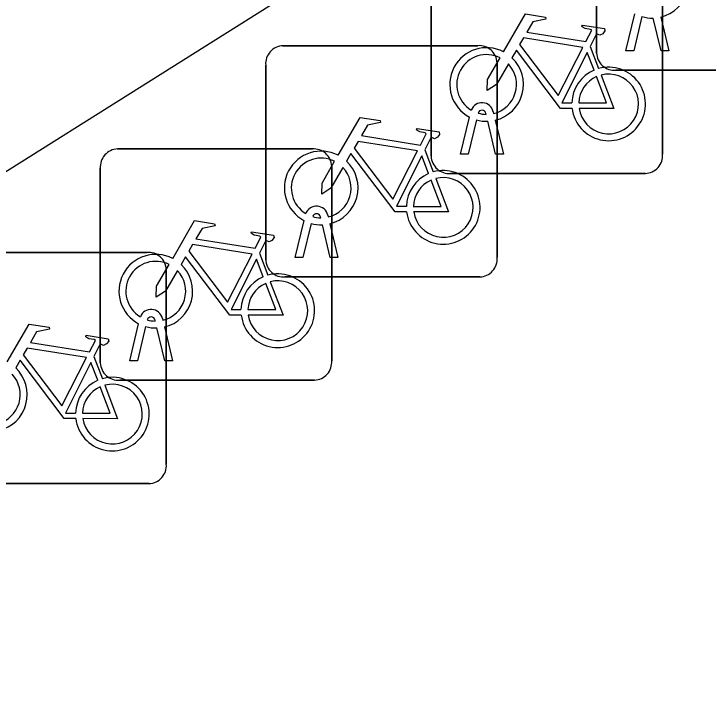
# Model space of a CAD drawing. Extents: x 159280 to 160375, y 384531 to 385872.
# Drawn here: x 160161.053 to 160164.049, y 384945.236 to 384948.205 of the extents above; entities that cross this region are included whole.
import ezdxf

# ---------------------------------------------------------------- set-up
doc = ezdxf.new("R2010")
doc.units = 0
doc.layers.add('IMGEO_Fietsenrek', color=7, linetype='Continuous')
doc.layers.add('IMGEO_Pand', color=7, linetype='Continuous')

msp = doc.modelspace()

# ---------------------------------------------------------------- linework, layer by layer
at = {"layer": 'IMGEO_Fietsenrek'}
for p, q in [((160163.5675, 384948.0359), (160163.5675, 384948.8768)), ((160163.5675, 384948.8768), (160163.5675, 384948.0359)), ((160163.8525, 384948.4401), (160163.8525, 384947.5992)), ((160163.8525, 384947.5992), (160163.8525, 384948.4401)), ((160162.8535, 384947.5899), (160162.8535, 384948.4308)), ((160162.8535, 384948.4308), (160162.8535, 384947.5899)), ((160163.6945, 384948.0453), (160163.7328, 384948.2053)), ((160163.7632, 384948.1931), (160163.7279, 384948.0453)), ((160163.846, 384948.0453), (160163.8121, 384948.187)), ((160163.8444, 384948.1913), (160163.8794, 384948.0453)), ((160162.2139, 384948.0675), (160163.0548, 384948.0675)), ((160163.0548, 384948.0675), (160162.2139, 384948.0675)), ((160163.5402, 384948.0642), (160163.5765, 384947.969)), ((160163.7279, 384948.0453), (160163.6945, 384948.0453)), ((160163.8794, 384948.0453), (160163.846, 384948.0453)), ((160162.1395, 384947.1429), (160162.1395, 384947.9838)), ((160162.1395, 384947.9838), (160162.1395, 384947.1429)), ((160163.1385, 384947.9931), (160163.1385, 384947.1522)), ((160163.1385, 384947.1522), (160163.1385, 384947.9931)), ((160164.4921, 384947.9615), (160163.6512, 384947.9615)), ((160163.6512, 384947.9615), (160164.4921, 384947.9615)), ((160163.0909, 384947.7709), (160163.0899, 384947.7752)), ((160163.1216, 384947.7824), (160163.1234, 384947.7745)), ((160162.9805, 384947.5993), (160163.0188, 384947.7593)), ((160163.0492, 384947.7471), (160163.0139, 384947.5993)), ((160163.1304, 384947.7453), (160163.1654, 384947.5993)), ((160163.132, 384947.5993), (160163.0981, 384947.741)), ((160161.4999, 384947.6215), (160162.3408, 384947.6215)), ((160162.3408, 384947.6215), (160161.4999, 384947.6215)), ((160162.8262, 384947.6172), (160162.8625, 384947.522)), ((160163.0139, 384947.5993), (160162.9805, 384947.5993)), ((160163.1654, 384947.5993), (160163.132, 384947.5993)), ((160161.4255, 384946.6969), (160161.4255, 384947.5378)), ((160161.4255, 384947.5378), (160161.4255, 384946.6969)), ((160162.4245, 384947.5471), (160162.4245, 384946.7062)), ((160162.4245, 384946.7062), (160162.4245, 384947.5471)), ((160163.7781, 384947.5155), (160162.9372, 384947.5155)), ((160162.9372, 384947.5155), (160163.7781, 384947.5155)), ((160162.3769, 384947.3239), (160162.3759, 384947.3282)), ((160162.4076, 384947.3354), (160162.4094, 384947.3275)), ((160162.2665, 384947.1523), (160162.3048, 384947.3123)), ((160162.3352, 384947.3001), (160162.2999, 384947.1523)), ((160162.4164, 384947.2983), (160162.4514, 384947.1523)), ((160162.418, 384947.1523), (160162.3841, 384947.294)), ((160160.7859, 384947.1745), (160161.6268, 384947.1745)), ((160161.6268, 384947.1745), (160160.7859, 384947.1745)), ((160162.1122, 384947.1712), (160162.1485, 384947.076)), ((160162.2999, 384947.1523), (160162.2665, 384947.1523)), ((160162.4514, 384947.1523), (160162.418, 384947.1523)), ((160161.7105, 384947.1001), (160161.7105, 384946.2592)), ((160161.7105, 384946.2592), (160161.7105, 384947.1001)), ((160163.0641, 384947.0685), (160162.2232, 384947.0685)), ((160162.2232, 384947.0685), (160163.0641, 384947.0685)), ((160161.6629, 384946.8779), (160161.6619, 384946.8822)), ((160161.6936, 384946.8894), (160161.6954, 384946.8815)), ((160161.5525, 384946.7063), (160161.5908, 384946.8663)), ((160161.6212, 384946.8541), (160161.5859, 384946.7063)), ((160161.704, 384946.7063), (160161.6701, 384946.848)), ((160161.7024, 384946.8523), (160161.7374, 384946.7063)), ((160161.3982, 384946.7242), (160161.4345, 384946.629)), ((160161.5859, 384946.7063), (160161.5525, 384946.7063)), ((160161.7374, 384946.7063), (160161.704, 384946.7063)), ((160162.3501, 384946.6225), (160161.5092, 384946.6225)), ((160161.5092, 384946.6225), (160162.3501, 384946.6225)), ((160161.6361, 384946.1755), (160160.7952, 384946.1755)), ((160160.7952, 384946.1755), (160161.6361, 384946.1755))]:
    msp.add_line(p, q, dxfattribs=at)
for points in [[(160163.1661, 384948.0412), (160163.2608, 384948.2047), (160163.347, 384948.1909), (160163.3487, 384948.1822), (160163.2926, 384948.1713), (160163.2664, 384948.126), (160163.5216, 384948.0852)], [(160163.5216, 384948.0852), (160163.5466, 384948.134), (160163.5415, 384948.138), (160163.5183, 384948.1417), (160163.5056, 384948.1492), (160163.5046, 384948.1523), (160163.5068, 384948.1569), (160163.6016, 384948.1418), (160163.6039, 384948.1315), (160163.5945, 384948.1191), (160163.5821, 384948.1127), (160163.5676, 384948.1189), (160163.5402, 384948.0642)], [(160163.5087, 384948.06), (160163.2519, 384948.101), (160163.2352, 384948.0722), (160163.4022, 384947.8519), (160163.5087, 384948.06)], [(160163.4618, 384947.7965), (160163.4121, 384947.7966), (160163.2214, 384948.0483), (160163.2024, 384948.0155)], [(160163.1868, 384947.9887), (160163.1352, 384947.8995), (160163.0953, 384947.8735), (160163.0965, 384947.921), (160163.151, 384948.0152)], [(160163.5567, 384947.962), (160163.5274, 384948.0388), (160163.418, 384947.8207), (160163.4607, 384947.8206)], [(160163.4907, 384947.8205), (160163.6106, 384947.8203), (160163.5674, 384947.9339)], [(160163.5872, 384947.9408), (160163.6422, 384947.7962), (160163.4921, 384947.7965)], [(160162.4521, 384947.5942), (160162.5468, 384947.7577), (160162.633, 384947.7439), (160162.6347, 384947.7352), (160162.5786, 384947.7243), (160162.5524, 384947.679), (160162.8076, 384947.6382)], [(160162.8076, 384947.6382), (160162.8326, 384947.687), (160162.8275, 384947.691), (160162.8043, 384947.6947), (160162.7916, 384947.7022), (160162.7906, 384947.7053), (160162.7928, 384947.7099), (160162.8876, 384947.6948), (160162.8899, 384947.6845), (160162.8805, 384947.6721), (160162.8681, 384947.6657), (160162.8536, 384947.6719), (160162.8262, 384947.6172)], [(160162.7947, 384947.613), (160162.5379, 384947.654), (160162.5212, 384947.6252), (160162.6882, 384947.4049), (160162.7947, 384947.613)], [(160162.7478, 384947.3495), (160162.6981, 384947.3496), (160162.5074, 384947.6013), (160162.4884, 384947.5685)], [(160162.4728, 384947.5417), (160162.4212, 384947.4525), (160162.3813, 384947.4265), (160162.3825, 384947.474), (160162.437, 384947.5682)], [(160162.8427, 384947.515), (160162.8134, 384947.5918), (160162.704, 384947.3737), (160162.7467, 384947.3736)], [(160162.7767, 384947.3735), (160162.8966, 384947.3733), (160162.8534, 384947.4869)], [(160162.8732, 384947.4938), (160162.9282, 384947.3492), (160162.7781, 384947.3495)], [(160161.7381, 384947.1482), (160161.8328, 384947.3117), (160161.919, 384947.2979), (160161.9207, 384947.2892), (160161.8646, 384947.2783), (160161.8384, 384947.233), (160162.0936, 384947.1922)], [(160162.0936, 384947.1922), (160162.1186, 384947.241), (160162.1135, 384947.245), (160162.0903, 384947.2487), (160162.0776, 384947.2562), (160162.0766, 384947.2593), (160162.0788, 384947.2639), (160162.1736, 384947.2488), (160162.1759, 384947.2385), (160162.1665, 384947.2261), (160162.1541, 384947.2197), (160162.1396, 384947.2259), (160162.1122, 384947.1712)], [(160162.0807, 384947.167), (160161.8239, 384947.208), (160161.8072, 384947.1792), (160161.9742, 384946.9589), (160162.0807, 384947.167)], [(160162.0338, 384946.9035), (160161.9841, 384946.9036), (160161.7934, 384947.1553), (160161.7744, 384947.1225)], [(160162.1287, 384947.069), (160162.0994, 384947.1458), (160161.99, 384946.9277), (160162.0327, 384946.9276)], [(160161.7588, 384947.0957), (160161.7072, 384947.0065), (160161.6673, 384946.9805), (160161.6685, 384947.028), (160161.723, 384947.1222)], [(160162.0627, 384946.9275), (160162.1826, 384946.9273), (160162.1394, 384947.0409)], [(160162.1592, 384947.0478), (160162.2142, 384946.9032), (160162.0641, 384946.9035)], [(160161.0241, 384946.7012), (160161.1188, 384946.8647), (160161.205, 384946.8509), (160161.2067, 384946.8422), (160161.1506, 384946.8313), (160161.1244, 384946.786), (160161.3796, 384946.7452)], [(160161.3796, 384946.7452), (160161.4046, 384946.794), (160161.3995, 384946.798), (160161.3763, 384946.8017), (160161.3636, 384946.8092), (160161.3626, 384946.8123), (160161.3648, 384946.8169), (160161.4596, 384946.8018), (160161.4619, 384946.7915), (160161.4525, 384946.7791), (160161.4401, 384946.7727), (160161.4256, 384946.7789), (160161.3982, 384946.7242)], [(160161.3667, 384946.72), (160161.1099, 384946.761), (160161.0932, 384946.7322), (160161.2602, 384946.5119), (160161.3667, 384946.72)], [(160161.3198, 384946.4565), (160161.2701, 384946.4566), (160161.0794, 384946.7083), (160161.0604, 384946.6755)], [(160161.4147, 384946.622), (160161.3854, 384946.6988), (160161.276, 384946.4807), (160161.3187, 384946.4806)], [(160161.3487, 384946.4805), (160161.4686, 384946.4803), (160161.4254, 384946.5939)], [(160161.4452, 384946.6008), (160161.5002, 384946.4562), (160161.3501, 384946.4565)]]:
    msp.add_lwpolyline(points, dxfattribs=at)
for centre, radius, start, end in [((160163.8071, 384948.3459), 0.159, 283.5766, 46.6042), ((160163.8071, 384948.3459), 0.159, 253.9967, 271.7867), ((160162.2172, 384947.9896), 0.0779, 92.4484, 184.2845), ((160162.2172, 384947.9896), 0.0779, 92.4484, 184.2845), ((160163.0931, 384947.8999), 0.159, 62.6766, 242.1369), ((160163.0606, 384947.9898), 0.0779, 2.4484, 94.2845), ((160163.0606, 384947.9898), 0.0779, 2.4484, 94.2845), ((160163.0931, 384947.8999), 0.129, 63.3192, 238.903), ((160163.0931, 384947.8999), 0.159, 283.5766, 46.6042), ((160163.6454, 384948.0392), 0.0779, 182.4484, 274.2845), ((160163.6454, 384948.0392), 0.0779, 182.4484, 274.2845), ((160163.0931, 384947.8999), 0.129, 283.6043, 43.4302), ((160163.6197, 384947.8159), 0.159, 113.3408, 178.3217), ((160163.6197, 384947.8159), 0.159, 187.0065, 105.7708), ((160163.6197, 384947.8159), 0.129, 113.923, 177.9556), ((160163.6197, 384947.8159), 0.129, 188.6715, 104.5883), ((160163.0729, 384947.7713), 0.0499, 12.8025, 158.6934), ((160163.0729, 384947.7713), 0.0174, 12.8025, 163.4502), ((160163.0931, 384947.8999), 0.129, 253.415, 269.0204), ((160163.0931, 384947.8999), 0.159, 253.9967, 271.7867), ((160161.5032, 384947.5436), 0.0779, 92.4484, 184.2845), ((160161.5032, 384947.5436), 0.0779, 92.4484, 184.2845), ((160162.3791, 384947.4529), 0.159, 62.6766, 242.1369), ((160162.3466, 384947.5438), 0.0779, 2.4484, 94.2845), ((160162.3466, 384947.5438), 0.0779, 2.4484, 94.2845), ((160163.7748, 384947.5934), 0.0779, 272.4484, 4.2845), ((160163.7748, 384947.5934), 0.0779, 272.4484, 4.2845), ((160162.3791, 384947.4529), 0.129, 63.3192, 238.903), ((160162.3791, 384947.4529), 0.159, 283.5766, 46.6042), ((160162.9314, 384947.5932), 0.0779, 182.4484, 274.2845), ((160162.9314, 384947.5932), 0.0779, 182.4484, 274.2845), ((160162.3791, 384947.4529), 0.129, 283.6043, 43.4302), ((160162.9057, 384947.3689), 0.159, 113.3408, 178.3217), ((160162.9057, 384947.3689), 0.159, 187.0065, 105.7708), ((160162.9057, 384947.3689), 0.129, 113.923, 177.9556), ((160162.9057, 384947.3689), 0.129, 188.6715, 104.5883), ((160162.3589, 384947.3243), 0.0499, 12.8025, 158.6934), ((160162.3589, 384947.3243), 0.0174, 12.8025, 163.4502), ((160162.3791, 384947.4529), 0.129, 253.415, 269.0204), ((160162.3791, 384947.4529), 0.159, 253.9967, 271.7867), ((160161.6326, 384947.0968), 0.0779, 2.4484, 94.2845), ((160161.6326, 384947.0968), 0.0779, 2.4484, 94.2845), ((160161.6651, 384947.0069), 0.159, 62.6766, 242.1369), ((160163.0608, 384947.1464), 0.0779, 272.4484, 4.2845), ((160163.0608, 384947.1464), 0.0779, 272.4484, 4.2845), ((160161.6651, 384947.0069), 0.129, 63.3192, 238.903), ((160161.6651, 384947.0069), 0.159, 283.5766, 46.6042), ((160162.2174, 384947.1462), 0.0779, 182.4484, 274.2845), ((160162.2174, 384947.1462), 0.0779, 182.4484, 274.2845), ((160161.6651, 384947.0069), 0.129, 283.6043, 43.4302), ((160162.1917, 384946.9229), 0.159, 113.3408, 178.3217), ((160162.1917, 384946.9229), 0.159, 187.0065, 105.7708), ((160162.1917, 384946.9229), 0.129, 113.923, 177.9556), ((160162.1917, 384946.9229), 0.129, 188.6715, 104.5883), ((160161.6449, 384946.8783), 0.0499, 12.8025, 158.6934), ((160161.6449, 384946.8783), 0.0174, 12.8025, 163.4502), ((160161.6651, 384947.0069), 0.129, 253.415, 269.0204), ((160161.6651, 384947.0069), 0.159, 253.9967, 271.7867), ((160161.5034, 384946.7002), 0.0779, 182.4484, 274.2845), ((160161.5034, 384946.7002), 0.0779, 182.4484, 274.2845), ((160162.3468, 384946.7004), 0.0779, 272.4484, 4.2845), ((160162.3468, 384946.7004), 0.0779, 272.4484, 4.2845), ((160160.9511, 384946.5599), 0.159, 283.5766, 46.6042), ((160160.9511, 384946.5599), 0.129, 283.6043, 43.4302), ((160161.4777, 384946.4759), 0.159, 113.3408, 178.3217), ((160161.4777, 384946.4759), 0.159, 187.0065, 105.7708), ((160161.4777, 384946.4759), 0.129, 113.923, 177.9556), ((160161.4777, 384946.4759), 0.129, 188.6715, 104.5883), ((160161.6328, 384946.2534), 0.0779, 272.4484, 4.2845), ((160161.6328, 384946.2534), 0.0779, 272.4484, 4.2845)]:
    msp.add_arc(centre, radius, start, end, dxfattribs=at)
at = {"layer": 'IMGEO_Pand'}
msp.add_lwpolyline([(160175.252, 384956.483), (160157.383, 384945.236)], dxfattribs=at)

doc.saveas('drawing.dxf')
